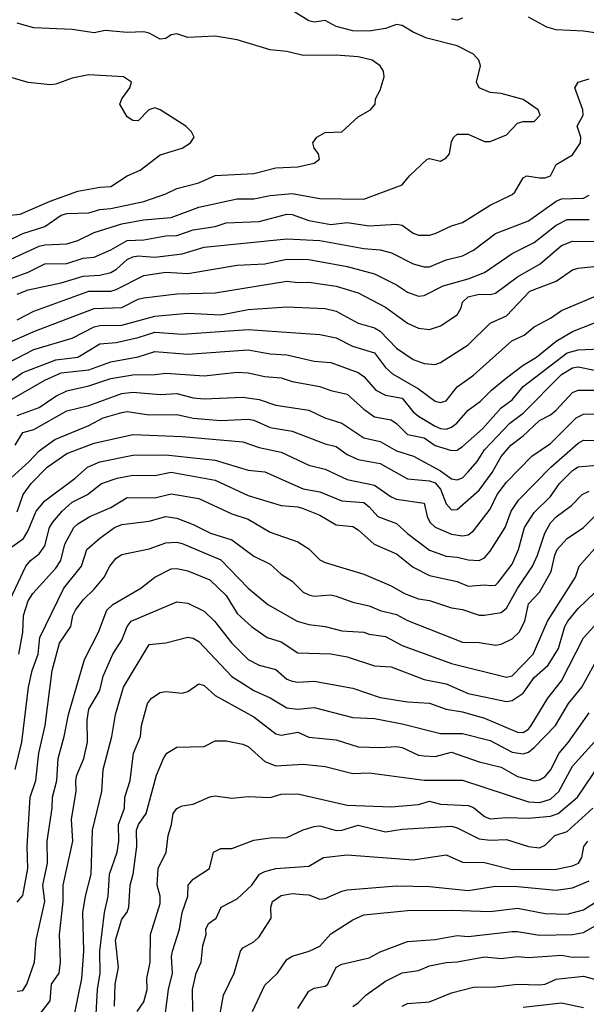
# Model space of a CAD drawing. Header units: metres. Extents: x -46681 to -43747, y -240911 to -237677.
# Tile 851 of 1056: x -44612 to -44561, y -238809 to -238720. Entities that reach past the tile are written whole.
import ezdxf

# ---------------------------------------------------------------- set-up
doc = ezdxf.new("R2010")
doc.units = ezdxf.units.M
doc.layers.add('CONTOUR_INDEX', color=1, linetype='Continuous')
doc.layers.add('CONTOUR_INTER', color=3, linetype='Continuous')

msp = doc.modelspace()

# ---------------------------------------------------------------- linework, layer by layer
at = {"layer": 'CONTOUR_INDEX'}
for points, elevation in [([(-44613.595, -238741.8), (-44610.595, -238740.435), (-44610.095, -238740.307), (-44608.095, -238740.214), (-44607.095, -238739.908), (-44605.595, -238739.192), (-44603.095, -238738.387), (-44601.115, -238738.02), (-44598.595, -238737.828), (-44596.095, -238736.875), (-44592.595, -238736.113), (-44591.095, -238736.115), (-44589.595, -238735.805), (-44587.595, -238735.63), (-44585.095, -238736.103), (-44581.095, -238736.152), (-44577.595, -238734.842), (-44576.939, -238734.02), (-44575.311, -238732.52), (-44575.095, -238732.446), (-44574.095, -238732.708), (-44573.595, -238732.396), (-44573.286, -238732.02), (-44573.095, -238730.916), (-44572.901, -238730.52), (-44572.595, -238730.256), (-44571.595, -238730.228), (-44570.095, -238730.916), (-44569.595, -238730.918), (-44568.095, -238730.303), (-44567.095, -238729.239), (-44566.595, -238729.095), (-44565.595, -238729.092), (-44565.039, -238728.52), (-44565.217, -238728.02), (-44566.595, -238727.105), (-44568.595, -238726.535), (-44569.595, -238726.469), (-44570.597, -238726.02), (-44570.834, -238725.52), (-44570.476, -238724.02), (-44570.616, -238723.52), (-44571.095, -238722.956), (-44572.595, -238722.219), (-44575.356, -238721.52), (-44576.595, -238720.975), (-44577.595, -238720.371), (-44578.095, -238720.272), (-44579.095, -238720.635), (-44580.595, -238720.866), (-44582.095, -238720.856), (-44583.595, -238720.444), (-44584.595, -238719.921), (-44585.595, -238720.063), (-44586.095, -238719.928), (-44588.095, -238718.694)], 80), ([(-44616.095, -238752.391), (-44611.095, -238749.823), (-44607.595, -238748.804), (-44605.595, -238747.764), (-44605.095, -238747.625), (-44603.095, -238747.621), (-44600.095, -238746.796), (-44597.095, -238746.508), (-44594.095, -238746.662), (-44591.595, -238746.176), (-44588.095, -238745.946), (-44584.595, -238746.088), (-44583.595, -238746.335), (-44581.595, -238747.429), (-44580.095, -238747.861), (-44579.595, -238748.147), (-44578.095, -238749.69), (-44576.595, -238750.725), (-44575.595, -238751.108), (-44574.595, -238751.192), (-44574.095, -238750.99), (-44571.595, -238749.397), (-44569.595, -238747.441), (-44568.095, -238746.758), (-44565.992, -238744.52), (-44563.595, -238743.602), (-44562.095, -238742.588), (-44561.595, -238742.426), (-44559.595, -238742.2)], 85), ([(-44613.186, -238761.52), (-44611.509, -238760.02), (-44610.595, -238759.03), (-44609.194, -238758.02), (-44606.095, -238756.737), (-44604.781, -238756.02), (-44603.095, -238755.55), (-44602.595, -238755.471), (-44600.595, -238755.775), (-44598.095, -238755.729), (-44596.595, -238756.055), (-44594.095, -238756.271), (-44591.595, -238756.171), (-44591.095, -238756.256), (-44589.595, -238756.911), (-44587.595, -238757.236), (-44584.595, -238758.411), (-44583.595, -238758.632), (-44582.595, -238759.365), (-44581.595, -238759.817), (-44579.595, -238760.177), (-44577.095, -238761.588), (-44575.095, -238761.756), (-44574.595, -238761.934), (-44574.111, -238762.52), (-44573.595, -238763.845), (-44573.095, -238764.391), (-44572.595, -238764.372), (-44570.595, -238762.623), (-44569.409, -238761.02), (-44568.595, -238759.538), (-44567.72, -238758.52), (-44566.595, -238757.678), (-44565.095, -238756.268), (-44564.095, -238755.757), (-44563.595, -238755.348), (-44562.095, -238753.723), (-44561.595, -238753.53), (-44560.095, -238753.525)], 90), ([(-44612.785, -238788.02), (-44612.181, -238785.52), (-44611.566, -238780.52), (-44611.261, -238779.02), (-44610.69, -238777.52), (-44610.548, -238776.02), (-44608.356, -238771.52), (-44606.76, -238769.52), (-44606.278, -238768.02), (-44605.095, -238766.967), (-44603.752, -238766.02), (-44603.095, -238765.745), (-44600.595, -238765.434), (-44599.095, -238764.999), (-44598.095, -238765.165), (-44596.595, -238765.735), (-44595.032, -238766.52), (-44593.095, -238767.122), (-44591.095, -238768.602), (-44589.595, -238769.327), (-44588.595, -238770.261), (-44587.595, -238770.88), (-44586.595, -238771.894), (-44586.095, -238772.122), (-44585.595, -238772.25), (-44584.095, -238772.142), (-44583.595, -238772.245), (-44582.095, -238772.795), (-44580.595, -238773.13), (-44579.595, -238773.551), (-44578.095, -238773.928), (-44577.095, -238774.469), (-44572.095, -238776.44), (-44570.595, -238776.471), (-44569.095, -238776.706), (-44568.595, -238776.607), (-44567.595, -238776.134), (-44566.939, -238775.52), (-44566.439, -238774.52), (-44566.095, -238772.946), (-44565.095, -238771.899), (-44564.031, -238770.02), (-44563.722, -238768.52), (-44563.483, -238768.02), (-44562.595, -238767.003), (-44561.095, -238765.992), (-44560.095, -238765.003)], 95), ([(-44605.569, -238813.02), (-44605.294, -238808.02), (-44605.051, -238806.52), (-44605.096, -238804.52), (-44604.681, -238801.02), (-44604.329, -238799.52), (-44604.212, -238797.52), (-44603.509, -238795.52), (-44603.377, -238794.52), (-44603.392, -238793.02), (-44602.853, -238791.52), (-44602.821, -238790.52), (-44602.322, -238789.02), (-44602.017, -238786.52), (-44601.391, -238785.02), (-44601.316, -238784.02), (-44600.768, -238782.02), (-44600.4, -238781.52), (-44599.595, -238781.016), (-44599.095, -238780.932), (-44597.595, -238781.054), (-44597.095, -238780.927), (-44596.095, -238780.216), (-44595.595, -238780.36), (-44594.595, -238781.29), (-44591.095, -238783.221), (-44589.095, -238784.767), (-44588.595, -238784.892), (-44587.095, -238784.621), (-44586.095, -238785.055), (-44583.595, -238785.317), (-44581.595, -238785.939), (-44579.595, -238786.012), (-44578.095, -238785.915), (-44577.595, -238786.023), (-44576.095, -238786.692), (-44575.595, -238786.777), (-44574.595, -238786.828), (-44573.095, -238786.425), (-44570.595, -238787.301), (-44568.595, -238787.784), (-44567.095, -238788.653), (-44565.595, -238789.055), (-44565.095, -238788.957), (-44564.595, -238788.636), (-44564.095, -238788.085), (-44563.323, -238786.52), (-44562.474, -238785.52), (-44560.595, -238782.863)], 100), ([(-44594.484, -238812.02), (-44593.842, -238808.52), (-44592.878, -238806.52), (-44592.293, -238804.52), (-44592.095, -238804.22), (-44591.095, -238803.672), (-44590.595, -238803.222), (-44589.496, -238801.52), (-44589.541, -238800.52), (-44589.377, -238800.02), (-44588.595, -238799.473), (-44587.595, -238799.296), (-44586.595, -238799.364), (-44586.095, -238799.413), (-44585.095, -238799.789), (-44584.595, -238799.737), (-44583.095, -238799.057), (-44582.595, -238798.954), (-44578.095, -238798.6), (-44575.095, -238798.65), (-44571.595, -238799.005), (-44569.095, -238798.629), (-44567.095, -238798.635), (-44563.595, -238798.986), (-44562.095, -238798.77), (-44560.595, -238798.144)], 105), ([(-44566.595, -238809.614), (-44563.095, -238809.231), (-44561.095, -238809.652)], 110)]:
    msp.add_lwpolyline(points, dxfattribs=dict(at, elevation=elevation))
at = {"layer": 'CONTOUR_INTER'}
for points, elevation in [([(-44572.095, -238719.71), (-44572.595, -238719.888), (-44573.095, -238719.78)], 81), ([(-44556.595, -238721.559), (-44561.095, -238720.88), (-44563.595, -238720.761), (-44564.424, -238720.52), (-44566.095, -238719.598)], 81), ([(-44613.595, -238740.012), (-44612.095, -238739.272), (-44610.095, -238738.643), (-44608.595, -238737.603), (-44608.095, -238737.47), (-44606.095, -238737.409), (-44605.095, -238737.092), (-44604.095, -238736.995), (-44601.095, -238736.358), (-44599.095, -238735.66), (-44598.095, -238735.177), (-44596.095, -238734.667), (-44594.595, -238734), (-44591.095, -238733.82), (-44589.095, -238733.308), (-44587.095, -238733.225), (-44585.595, -238732.874), (-44585.122, -238732.52), (-44585.194, -238732.02), (-44585.608, -238731.52), (-44585.717, -238731.02), (-44585.355, -238730.52), (-44584.595, -238730.086), (-44583.095, -238730.023), (-44581.595, -238728.654), (-44580.473, -238728.02), (-44580.058, -238727.52), (-44580.025, -238727.02), (-44579.595, -238726.246), (-44579.234, -238725.02), (-44579.283, -238724.52), (-44579.609, -238724.02), (-44580.32, -238723.52), (-44581.595, -238723.203), (-44583.595, -238723.068), (-44586.595, -238723.09), (-44588.095, -238722.734), (-44589.595, -238722.569), (-44592.595, -238721.659), (-44594.595, -238721.324), (-44597.095, -238721.456), (-44598.095, -238721.128), (-44598.595, -238721.21), (-44599.095, -238721.553), (-44599.595, -238721.613), (-44600.595, -238721.072), (-44601.095, -238720.95), (-44602.595, -238720.987), (-44604.595, -238720.817), (-44605.595, -238721.032), (-44607.595, -238720.724), (-44611.095, -238720.561), (-44612.595, -238720.16)], 79), ([(-44613.595, -238737.65), (-44612.348, -238737.52), (-44609.595, -238736.332), (-44607.095, -238735.425), (-44605.095, -238735.052), (-44604.095, -238735.007), (-44602.595, -238734.027), (-44601.423, -238733.52), (-44599.595, -238732.128), (-44597.595, -238731.531), (-44596.853, -238731.02), (-44596.525, -238730.52), (-44596.757, -238730.02), (-44597.26, -238729.52), (-44599.595, -238728.016), (-44600.095, -238727.848), (-44600.629, -238728.02), (-44601.595, -238729.02), (-44602.095, -238729.01), (-44602.595, -238728.653), (-44603.265, -238727.52), (-44603.1, -238727.02), (-44602.355, -238726.02), (-44602.221, -238725.52), (-44602.953, -238725.02), (-44606.095, -238724.859), (-44607.595, -238725.149), (-44609.095, -238725.7), (-44609.595, -238725.762), (-44611.595, -238725.554), (-44613.595, -238724.982)], 78), ([(-44613.095, -238743.322), (-44611.595, -238742.792), (-44610.095, -238742.024), (-44608.095, -238741.996), (-44606.595, -238741.51), (-44605.595, -238741.428), (-44604.095, -238740.773), (-44602.595, -238739.909), (-44601.095, -238739.847), (-44599.095, -238739.474), (-44598.095, -238739.467), (-44596.595, -238738.943), (-44594.595, -238738.625), (-44593.595, -238738.319), (-44590.595, -238738.184), (-44588.095, -238737.52), (-44587.595, -238737.537), (-44586.095, -238738.091), (-44584.095, -238738.449), (-44582.595, -238738.278), (-44580.595, -238738.59), (-44578.095, -238738.44), (-44577.595, -238738.51), (-44576.595, -238739.235), (-44576.095, -238739.438), (-44575.095, -238739.438), (-44574.595, -238739.282), (-44573.095, -238738.589), (-44572.095, -238738.274), (-44569.595, -238736.703), (-44567.595, -238735.716), (-44567.358, -238735.52), (-44566.595, -238734.2), (-44566.242, -238734.02), (-44565.095, -238734.21), (-44564.595, -238734.199), (-44564.095, -238734.021), (-44563.595, -238733.003), (-44562.095, -238732.124), (-44561.372, -238731.02), (-44561.355, -238730.52), (-44561.675, -238729.52), (-44561.12, -238728.52), (-44561.164, -238728.02), (-44561.895, -238726.02), (-44561.595, -238725.504), (-44560.595, -238725.216)], 81), ([(-44612.595, -238744.787), (-44611.595, -238744.395), (-44608.595, -238743.769), (-44606.595, -238743.14), (-44605.095, -238743.056), (-44604.095, -238742.816), (-44603.582, -238742.52), (-44602.595, -238741.627), (-44602.095, -238741.397), (-44601.595, -238741.32), (-44600.095, -238741.418), (-44597.595, -238741.126), (-44595.595, -238740.532), (-44588.095, -238739.764), (-44585.095, -238739.906), (-44581.095, -238740.636), (-44579.595, -238740.759), (-44578.563, -238741.02), (-44576.595, -238742.042), (-44575.595, -238742.315), (-44575.095, -238742.301), (-44573.595, -238741.68), (-44572.095, -238741.309), (-44571.095, -238740.801), (-44569.095, -238739.288), (-44566.095, -238738.121), (-44563.595, -238736.336), (-44563.095, -238736.13), (-44561.095, -238736.073), (-44560.595, -238735.804)], 82), ([(-44612.595, -238747.128), (-44611.095, -238746.332), (-44606.095, -238744.514), (-44604.095, -238744.506), (-44603.595, -238744.368), (-44601.095, -238743.091), (-44599.095, -238742.804), (-44597.095, -238742.923), (-44592.595, -238742.139), (-44590.095, -238742.033), (-44588.095, -238741.619), (-44586.095, -238741.624), (-44582.595, -238742.261), (-44580.095, -238742.949), (-44578.095, -238743.93), (-44577.095, -238744.619), (-44576.095, -238744.963), (-44575.595, -238744.898), (-44573.871, -238744.02), (-44571.595, -238743.397), (-44570.095, -238742.813), (-44567.595, -238741.093), (-44565.595, -238740.096), (-44563.595, -238738.52), (-44562.595, -238737.99), (-44560.595, -238738.013)], 83), ([(-44617.536, -238751.02), (-44611.095, -238748.196), (-44605.595, -238746.093), (-44603.095, -238745.989), (-44601.595, -238745.232), (-44601.095, -238745.12), (-44598.095, -238744.774), (-44594.595, -238744.665), (-44588.095, -238743.596), (-44587.095, -238743.726), (-44586.095, -238743.688), (-44583.595, -238744.077), (-44581.595, -238744.656), (-44579.095, -238745.98), (-44577.095, -238747.429), (-44576.095, -238747.871), (-44575.095, -238747.989), (-44574.095, -238747.67), (-44572.595, -238746.674), (-44572.227, -238746.02), (-44572.105, -238745.52), (-44571.581, -238745.02), (-44570.595, -238744.78), (-44569.595, -238744.833), (-44569.095, -238744.696), (-44567.095, -238743.211), (-44565.055, -238742.02), (-44563.095, -238740.378), (-44562.095, -238739.968), (-44560.095, -238740.014)], 84), ([(-44614.595, -238753.602), (-44612.095, -238751.924), (-44609.095, -238750.757), (-44607.091, -238750.52), (-44605.095, -238749.315), (-44603.595, -238749.18), (-44601.595, -238748.733), (-44600.095, -238748.245), (-44597.595, -238748.417), (-44591.595, -238748), (-44585.095, -238748.448), (-44583.595, -238748.763), (-44582.11, -238749.52), (-44580.095, -238750.115), (-44579.095, -238751.452), (-44578.48, -238752.02), (-44576.095, -238753.397), (-44574.599, -238754.52), (-44574.095, -238754.642), (-44573.595, -238754.477), (-44572.595, -238753.229), (-44571.095, -238752.155), (-44567.611, -238749.02), (-44566.488, -238748.52), (-44565.595, -238747.769), (-44564.095, -238746.985), (-44563.095, -238746.267), (-44559.595, -238744.78)], 86), ([(-44613.095, -238754.341), (-44610.095, -238752.602), (-44608.595, -238751.958), (-44606.095, -238751.671), (-44604.095, -238750.936), (-44601.595, -238750.482), (-44600.095, -238750.004), (-44597.095, -238750.253), (-44591.595, -238749.861), (-44589.595, -238750.229), (-44588.095, -238750.303), (-44585.595, -238750.872), (-44584.095, -238751.017), (-44581.595, -238751.915), (-44581.095, -238752.289), (-44579.997, -238753.52), (-44579.095, -238753.977), (-44577.595, -238754.246), (-44576.595, -238755.485), (-44576.095, -238755.891), (-44574.595, -238756.789), (-44574.095, -238757.01), (-44573.595, -238757.06), (-44573.095, -238756.891), (-44572.617, -238756.52), (-44571.595, -238755.337), (-44570.479, -238754.52), (-44569.479, -238753.52), (-44568.095, -238752.395), (-44566.595, -238751.258), (-44565.382, -238750.52), (-44563.595, -238749.053), (-44562.095, -238748.189), (-44560.095, -238747.39)], 87), ([(-44612.595, -238755.814), (-44610.595, -238755.099), (-44609.095, -238754.05), (-44608.095, -238753.577), (-44606.095, -238753.124), (-44604.095, -238752.451), (-44602.095, -238752.112), (-44600.095, -238752.104), (-44599.095, -238751.973), (-44595.595, -238752.211), (-44592.595, -238751.884), (-44591.595, -238751.93), (-44590.095, -238752.284), (-44588.595, -238752.4), (-44587.595, -238752.74), (-44585.095, -238753.197), (-44584.095, -238753.557), (-44582.595, -238753.877), (-44581.095, -238755.243), (-44580.095, -238755.954), (-44578.595, -238756.209), (-44578.095, -238756.543), (-44577.095, -238757.558), (-44575.595, -238757.845), (-44574.595, -238758.558), (-44573.095, -238759.017), (-44572.595, -238758.966), (-44572.095, -238758.656), (-44570.301, -238757.02), (-44568.595, -238755.118), (-44567.595, -238754.398), (-44566.595, -238753.198), (-44562.595, -238750.138), (-44561.595, -238749.853), (-44559.595, -238749.75)], 88), ([(-44612.782, -238758.52), (-44612.095, -238757.378), (-44611.095, -238757.1), (-44608.095, -238755.394), (-44606.095, -238754.923), (-44603.095, -238753.828), (-44602.095, -238753.687), (-44599.595, -238753.912), (-44598.095, -238753.836), (-44596.595, -238754.203), (-44595.595, -238754.308), (-44592.095, -238754.147), (-44590.595, -238754.367), (-44589.095, -238754.869), (-44586.095, -238755.328), (-44584.627, -238756.02), (-44583.095, -238756.512), (-44581.095, -238757.844), (-44579.595, -238758.186), (-44578.095, -238759.047), (-44576.559, -238759.52), (-44574.095, -238760.84), (-44573.095, -238761.582), (-44572.595, -238761.68), (-44572.095, -238761.477), (-44571.595, -238760.956), (-44570.774, -238760.02), (-44570.095, -238758.954), (-44567.787, -238756.52), (-44566.595, -238755.607), (-44563.095, -238752.1), (-44562.095, -238751.479), (-44561.595, -238751.405), (-44560.095, -238751.706)], 89), ([(-44612.595, -238764.576), (-44612.06, -238763.02), (-44611.35, -238762.02), (-44609.877, -238760.52), (-44608.095, -238759.267), (-44605.595, -238758.345), (-44602.095, -238757.562), (-44597.595, -238757.722), (-44592.095, -238758.23), (-44590.595, -238758.74), (-44588.595, -238759.143), (-44586.095, -238760.352), (-44584.595, -238760.693), (-44582.595, -238761.629), (-44580.095, -238762.155), (-44578.595, -238763.205), (-44578.095, -238763.427), (-44575.595, -238763.806), (-44575.333, -238765.02), (-44575.092, -238765.52), (-44574.595, -238765.973), (-44573.095, -238766.621), (-44572.095, -238766.752), (-44571.595, -238766.679), (-44571.095, -238766.305), (-44569.595, -238764.327), (-44568.962, -238763.02), (-44568.095, -238761.879), (-44565.8, -238759.52), (-44564.095, -238758.359), (-44561.777, -238756.02), (-44561.095, -238755.709), (-44558.095, -238755.638)], 91), ([(-44613.095, -238767.766), (-44612.048, -238767.02), (-44611.595, -238766.286), (-44610.869, -238764.52), (-44610.095, -238763.594), (-44607.344, -238761.52), (-44606.216, -238760.52), (-44605.095, -238760.038), (-44602.095, -238759.418), (-44599.095, -238759.401), (-44594.595, -238759.872), (-44591.595, -238760.801), (-44590.095, -238760.945), (-44586.595, -238762.494), (-44585.095, -238762.769), (-44583.095, -238763.588), (-44581.095, -238763.734), (-44580.595, -238764.122), (-44579.821, -238765.02), (-44578.095, -238765.629), (-44577.095, -238766.561), (-44575.095, -238768.076), (-44573.595, -238768.598), (-44572.595, -238768.696), (-44571.595, -238768.959), (-44570.595, -238768.998), (-44570.095, -238768.779), (-44569.595, -238768.172), (-44568.24, -238766.02), (-44567.674, -238764.52), (-44567.001, -238763.52), (-44564.072, -238760.52), (-44561.595, -238758.325), (-44561.095, -238758.073), (-44559.095, -238758.095)], 92), ([(-44613.47, -238773.02), (-44611.821, -238769.52), (-44611.401, -238769.02), (-44610.595, -238768.392), (-44610.095, -238767.678), (-44609.66, -238766.02), (-44609.358, -238765.52), (-44608.527, -238764.52), (-44607.595, -238763.694), (-44606.211, -238763.02), (-44604.937, -238762.02), (-44603.527, -238761.52), (-44602.095, -238761.257), (-44600.095, -238761.269), (-44598.595, -238760.977), (-44594.595, -238761.713), (-44591.595, -238763.1), (-44588.595, -238763.998), (-44587.095, -238764.129), (-44586.595, -238764.283), (-44585.095, -238764.898), (-44583.595, -238765.771), (-44582.095, -238765.911), (-44581.595, -238766.21), (-44580.151, -238767.52), (-44578.095, -238768.391), (-44576.595, -238769.602), (-44575.095, -238770.363), (-44572.595, -238770.913), (-44571.595, -238771.345), (-44570.095, -238771.215), (-44569.595, -238771.293), (-44569.095, -238771.24), (-44568.858, -238771.02), (-44567.595, -238769.326), (-44567.012, -238768.02), (-44566.462, -238766.02), (-44565.595, -238764.632), (-44564.095, -238763.193), (-44563.287, -238762.02), (-44562.095, -238760.83), (-44561.595, -238760.481), (-44558.595, -238760.22)], 93), ([(-44612.462, -238777.52), (-44612.093, -238775.52), (-44612.038, -238774.02), (-44611.595, -238772.676), (-44611.179, -238772.02), (-44609.095, -238769.718), (-44608.646, -238769.02), (-44608.261, -238767.52), (-44607.454, -238766.02), (-44607.095, -238765.665), (-44606.015, -238765.02), (-44604.095, -238764.177), (-44602.595, -238763.278), (-44600.095, -238763.307), (-44598.595, -238762.93), (-44596.095, -238763.377), (-44593.095, -238764.766), (-44591.595, -238765.242), (-44589.595, -238766.423), (-44587.095, -238767.297), (-44586.095, -238767.956), (-44585.095, -238768.953), (-44584.595, -238769.185), (-44581.095, -238770.244), (-44578.595, -238771.317), (-44577.376, -238772.02), (-44576.095, -238772.482), (-44575.095, -238772.641), (-44573.095, -238773.296), (-44572.095, -238773.449), (-44570.595, -238773.966), (-44570.095, -238773.976), (-44568.595, -238773.739), (-44568.095, -238773.345), (-44567.095, -238771.546), (-44565.751, -238769.52), (-44565.285, -238768.52), (-44564.633, -238766.52), (-44564.095, -238765.582), (-44563.595, -238765.04), (-44562.197, -238764.02), (-44561.212, -238763.02), (-44560.595, -238762.691)], 94), ([(-44612.595, -238800.064), (-44612.095, -238799.472), (-44611.65, -238797.02), (-44611.707, -238795.02), (-44611.424, -238790.52), (-44610.913, -238789.02), (-44610.65, -238786.52), (-44610.069, -238784.02), (-44609.433, -238779.02), (-44608.746, -238776.52), (-44607.74, -238775.02), (-44607.54, -238774.02), (-44607.293, -238773.52), (-44606.595, -238772.568), (-44605.595, -238771.618), (-44604.683, -238770.52), (-44604.196, -238769.52), (-44603.595, -238768.797), (-44603.095, -238768.464), (-44600.595, -238767.959), (-44599.095, -238767.407), (-44598.095, -238767.339), (-44597.595, -238767.463), (-44594.095, -238768.947), (-44591.595, -238771.51), (-44589.814, -238773.02), (-44587.146, -238774.52), (-44586.095, -238774.835), (-44584.595, -238775.008), (-44583.095, -238775.399), (-44581.095, -238775.527), (-44580.595, -238775.716), (-44579.095, -238775.924), (-44577.595, -238776.726), (-44573.095, -238778.36), (-44568.095, -238779.613), (-44567.595, -238779.498), (-44565.672, -238777.52), (-44564.388, -238774.52), (-44561.821, -238770.52), (-44561.495, -238769.52), (-44560.095, -238767.931)], 96), ([(-44612.595, -238808.176), (-44612.095, -238808.106), (-44611.724, -238807.52), (-44611.038, -238805.52), (-44610.87, -238803.52), (-44610.099, -238800.02), (-44610.269, -238798.52), (-44609.843, -238796.52), (-44609.895, -238794.52), (-44609.424, -238791.52), (-44609.402, -238790.52), (-44608.995, -238789.02), (-44608.88, -238787.02), (-44608.322, -238785.02), (-44607.953, -238783.02), (-44606.501, -238778.02), (-44605.226, -238775.52), (-44604.454, -238773.52), (-44603.902, -238773.02), (-44601.352, -238771.52), (-44600.089, -238770.52), (-44598.595, -238769.766), (-44598.095, -238769.723), (-44597.095, -238769.941), (-44595.095, -238770.774), (-44593.595, -238772.19), (-44592.595, -238773.835), (-44591.283, -238775.02), (-44589.858, -238776.02), (-44588.595, -238776.406), (-44587.095, -238777.394), (-44584.095, -238777.492), (-44582.595, -238777.76), (-44580.095, -238778.574), (-44578.595, -238778.663), (-44575.595, -238779.813), (-44573.595, -238780.224), (-44571.595, -238781.105), (-44568.095, -238781.822), (-44567.595, -238781.739), (-44566.595, -238781.056), (-44565.595, -238779.639), (-44564.311, -238778.52), (-44563.363, -238777.02), (-44562.794, -238775.02), (-44562.512, -238774.52), (-44561.595, -238773.356), (-44560.095, -238771.947)], 97), ([(-44610.766, -238810.52), (-44609.595, -238809.035), (-44609.475, -238807.52), (-44608.805, -238806.52), (-44608.677, -238805.52), (-44608.77, -238803.02), (-44608.423, -238800.02), (-44608.435, -238798.52), (-44607.557, -238794.52), (-44607.66, -238792.52), (-44607.24, -238790.02), (-44607.277, -238789.02), (-44607.184, -238788.52), (-44606.554, -238787.02), (-44606.204, -238785.52), (-44606.233, -238783.52), (-44606.095, -238782.52), (-44605.095, -238780.826), (-44604.801, -238779.52), (-44603.905, -238777.52), (-44603.095, -238776.253), (-44602.604, -238775.02), (-44602.235, -238774.52), (-44598.095, -238772.771), (-44597.095, -238772.897), (-44595.595, -238773.623), (-44594.665, -238774.52), (-44593.097, -238776.52), (-44591.595, -238778.016), (-44590.595, -238778.527), (-44589.095, -238778.93), (-44588.095, -238779.795), (-44587.595, -238779.988), (-44587.095, -238780.07), (-44585.595, -238779.989), (-44582.095, -238780.612), (-44579.595, -238781.457), (-44577.095, -238781.859), (-44575.095, -238781.965), (-44573.595, -238782.517), (-44572.095, -238782.768), (-44570.095, -238783.335), (-44567.095, -238784.624), (-44566.595, -238784.658), (-44566.095, -238784.349), (-44565.849, -238784.02), (-44564.333, -238781.52), (-44563.095, -238779.945), (-44561.095, -238776.053), (-44557.595, -238772.191)], 98), ([(-44607.859, -238812.52), (-44606.727, -238807.02), (-44606.551, -238804.52), (-44606.638, -238801.02), (-44606.394, -238799.52), (-44605.877, -238797.52), (-44605.75, -238793.52), (-44604.922, -238790.02), (-44604.775, -238788.02), (-44603.997, -238785.02), (-44603.672, -238783.02), (-44602.924, -238780.52), (-44600.595, -238776.643), (-44599.095, -238776.507), (-44597.095, -238775.972), (-44596.595, -238776.063), (-44596.095, -238776.373), (-44593.095, -238779.551), (-44591.095, -238780.827), (-44589.595, -238781.493), (-44588.095, -238782.404), (-44587.095, -238782.523), (-44585.595, -238782.37), (-44582.095, -238783.283), (-44580.095, -238783.38), (-44577.595, -238783.86), (-44574.095, -238784.734), (-44572.095, -238784.729), (-44569.595, -238785.362), (-44567.595, -238786.442), (-44566.595, -238786.591), (-44566.095, -238786.427), (-44565.595, -238786.021), (-44563.633, -238784.02), (-44562.474, -238782.02), (-44561.264, -238780.52), (-44559.595, -238777.483)], 99), ([(-44603.767, -238809.52), (-44603.712, -238807.52), (-44603.399, -238806.02), (-44603.658, -238803.52), (-44603.095, -238801.625), (-44602.595, -238800.981), (-44602.454, -238800.52), (-44602.346, -238798.52), (-44602.059, -238797.52), (-44601.731, -238795.02), (-44601.768, -238793.52), (-44601.583, -238793.02), (-44600.892, -238792.02), (-44599.929, -238788.52), (-44599.299, -238787.02), (-44598.997, -238786.52), (-44598.095, -238785.992), (-44595.595, -238785.931), (-44594.595, -238785.406), (-44593.595, -238785.398), (-44592.095, -238785.714), (-44591.595, -238785.932), (-44590.095, -238787.286), (-44589.095, -238787.688), (-44586.595, -238787.51), (-44584.595, -238787.734), (-44582.095, -238788.38), (-44580.595, -238788.304), (-44575.595, -238788.965), (-44572.095, -238788.984), (-44566.095, -238790.94), (-44565.082, -238791.02), (-44564.095, -238790.698), (-44563.333, -238790.02), (-44562.095, -238787.708), (-44560.095, -238785.503)], 101), ([(-44601.694, -238810.02), (-44601.095, -238809.13), (-44600.789, -238808.02), (-44600.829, -238807.02), (-44600.509, -238805.52), (-44600.479, -238803.02), (-44599.595, -238800.203), (-44599.604, -238799.52), (-44599.862, -238798.52), (-44599.783, -238797.02), (-44599.049, -238795.52), (-44598.87, -238794.02), (-44598.562, -238793.02), (-44598.433, -238792.02), (-44598.095, -238791.569), (-44597.595, -238791.307), (-44596.595, -238791.172), (-44595.095, -238790.482), (-44594.595, -238790.411), (-44593.095, -238790.606), (-44591.595, -238790.464), (-44589.595, -238790.566), (-44588.595, -238790.247), (-44587.095, -238790.221), (-44582.595, -238791.265), (-44578.595, -238791.398), (-44576.095, -238791.185), (-44575.095, -238790.885), (-44574.095, -238791.163), (-44571.595, -238791.296), (-44571.095, -238791.466), (-44570.095, -238792.273), (-44569.595, -238792.501), (-44568.095, -238792.372), (-44566.095, -238792.443), (-44564.095, -238792.26), (-44563.391, -238792.02), (-44561.641, -238790.52), (-44559.621, -238787.52)], 102), ([(-44599.301, -238811.52), (-44598.845, -238808.02), (-44598.478, -238806.52), (-44598.572, -238805.02), (-44598.496, -238804.52), (-44597.84, -238802.52), (-44597.617, -238801.02), (-44597.081, -238799.52), (-44597.071, -238798.52), (-44596.595, -238797.975), (-44595.124, -238797.02), (-44594.762, -238795.52), (-44594.095, -238795.201), (-44593.095, -238795.178), (-44591.095, -238794.449), (-44589.595, -238794.223), (-44588.095, -238794.192), (-44586.595, -238793.484), (-44585.595, -238793.186), (-44585.095, -238793.131), (-44583.595, -238793.568), (-44583.095, -238793.527), (-44581.595, -238793.072), (-44579.095, -238793.676), (-44577.595, -238793.429), (-44573.095, -238793.169), (-44572.595, -238793.309), (-44570.595, -238794.32), (-44569.595, -238794.432), (-44568.095, -238794.383), (-44566.105, -238795.02), (-44565.095, -238795.127), (-44564.595, -238794.878), (-44563.712, -238794.02), (-44562.595, -238793.653), (-44560.247, -238791.52)], 103), ([(-44596.645, -238810.02), (-44596.661, -238808.02), (-44596.344, -238806.52), (-44595.862, -238805.52), (-44595.729, -238804.02), (-44595.42, -238803.02), (-44595.46, -238802.52), (-44595.202, -238802.02), (-44594.502, -238801.52), (-44594.044, -238800.52), (-44592.595, -238799.757), (-44591.26, -238798.52), (-44590.555, -238797.52), (-44590.095, -238797.278), (-44589.095, -238797.022), (-44586.095, -238796.789), (-44584.743, -238796.02), (-44582.595, -238795.773), (-44576.595, -238796.226), (-44573.595, -238795.765), (-44572.095, -238796.424), (-44570.095, -238796.463), (-44567.595, -238797.111), (-44563.595, -238797.062), (-44562.095, -238796.783), (-44561.558, -238796.52), (-44561.262, -238796.02), (-44561.068, -238795.02), (-44560.719, -238794.52)], 104), ([(-44591.203, -238810.02), (-44590.095, -238807.633), (-44588.933, -238806.52), (-44588.095, -238805.278), (-44587.595, -238804.975), (-44586.056, -238804.52), (-44585.095, -238804.066), (-44584.095, -238802.951), (-44582.095, -238801.688), (-44581.095, -238801.235), (-44577.095, -238800.844), (-44573.095, -238800.791), (-44569.595, -238800.932), (-44567.095, -238800.626), (-44564.595, -238801.097), (-44562.595, -238801.169), (-44561.095, -238800.764), (-44559.921, -238800.02)], 106), ([(-44587.095, -238809.735), (-44586.095, -238808.166), (-44585.595, -238807.883), (-44584.595, -238807.704), (-44584.361, -238807.52), (-44583.595, -238805.985), (-44583.095, -238805.7), (-44580.595, -238805.136), (-44579.595, -238804.577), (-44577.095, -238803.647), (-44574.595, -238803.468), (-44572.595, -238803.104), (-44571.595, -238803.18), (-44567.595, -238802.747), (-44567.095, -238802.724), (-44565.095, -238803.07), (-44562.095, -238802.997), (-44561.095, -238802.824), (-44560.095, -238802.258)], 107), ([(-44582.095, -238809.544), (-44581.595, -238809.229), (-44580.907, -238808.52), (-44579.095, -238807.253), (-44577.595, -238806.51), (-44576.095, -238806.298), (-44575.095, -238805.87), (-44573.595, -238805.569), (-44572.595, -238805.507), (-44570.095, -238805.048), (-44568.595, -238805.203), (-44567.095, -238805.022), (-44566.095, -238805.102), (-44563.095, -238804.876), (-44562.095, -238805.058), (-44560.595, -238805.051)], 108), ([(-44577.591, -238809.52), (-44577.095, -238809.277), (-44575.095, -238809.126), (-44573.095, -238808.307), (-44571.095, -238807.796), (-44569.095, -238807.773), (-44567.095, -238807.515), (-44565.095, -238807.585), (-44564.595, -238807.522), (-44563.595, -238807.085), (-44561.095, -238806.79), (-44559.095, -238807.345)], 109)]:
    msp.add_lwpolyline(points, dxfattribs=dict(at, elevation=elevation))

doc.saveas('drawing.dxf')
